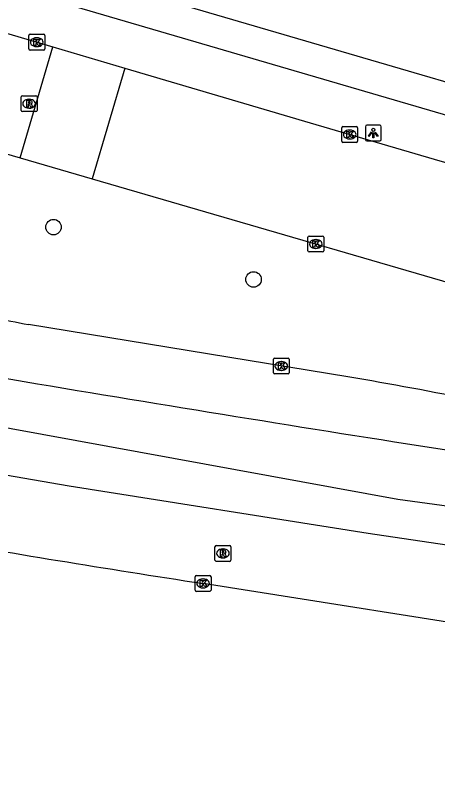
# Model space of a CAD drawing. Extents: x 160356 to 161355, y 381727 to 382845.
# Drawn here: x 161160.09 to 161186.76, y 381728.89 to 381776.89 of the extents above; entities that cross this region are included whole.
import ezdxf

# ---------------------------------------------------------------- set-up
doc = ezdxf.new("R2010")
doc.units = 0
for name, color, linetype in [('IMGEO_Berm_groen', 7, 'Continuous'), ('IMGEO_Boom', 7, 'Continuous'), ('IMGEO_Kolk', 7, 'Continuous'), ('IMGEO_Lichtpunt', 7, 'Continuous'), ('IMGEO_Rijbaan_lokaal_open', 7, 'Continuous'), ('IMGEO_Rijbaan_regionaal_gesloten', 7, 'Continuous'), ('IMGEO_Rioolput', 7, 'Continuous'), ('IMGEO_Voetpad_open', 7, 'Continuous')]:
    doc.layers.add(name, color=color, linetype=linetype)

msp = doc.modelspace()

# ---------------------------------------------------------------- linework, layer by layer
at = {"layer": 'IMGEO_Berm_groen'}
msp.add_lwpolyline([(161160.336, 381780.579), (161195.469, 381770.274), (161201.731, 381768.594), (161206.928, 381767.33), (161226.846, 381763.194), (161242.287, 381760.633)], dxfattribs=at)
at = {"layer": 'IMGEO_Boom'}
for centre in [(161162.503, 381763.499), (161175.131, 381760.192)]:
    msp.add_circle(centre, 0.489, dxfattribs=at)
at = {"layer": 'IMGEO_Kolk'}
for p, q in [((161160.947, 381774.759), (161160.947, 381775.611)), ((161161.022, 381775.685), (161161.874, 381775.685)), ((161161.948, 381775.611), (161161.948, 381774.759)), ((161161.435, 381775.465), (161161.46, 381775.465)), ((161161.874, 381774.685), (161161.022, 381774.685)), ((161161.458, 381774.905), (161161.433, 381774.905)), ((161180.776, 381769.851), (161181.628, 381769.851)), ((161180.701, 381768.925), (161180.701, 381769.777)), ((161181.189, 381769.631), (161181.214, 381769.631)), ((161181.702, 381769.777), (161181.702, 381768.925)), ((161181.628, 381768.851), (161180.776, 381768.851)), ((161181.212, 381769.071), (161181.187, 381769.071)), ((161178.562, 381762.002), (161178.562, 381762.854)), ((161178.637, 381762.928), (161179.489, 381762.928)), ((161179.05, 381762.708), (161179.075, 381762.708)), ((161179.563, 381762.854), (161179.563, 381762.002)), ((161179.073, 381762.148), (161179.048, 381762.148)), ((161179.489, 381761.928), (161178.637, 381761.928)), ((161176.381, 381754.292), (161176.381, 381755.144)), ((161176.456, 381755.218), (161177.308, 381755.218)), ((161176.869, 381754.998), (161176.894, 381754.998)), ((161177.382, 381755.144), (161177.382, 381754.292)), ((161177.308, 381754.218), (161176.456, 381754.218)), ((161176.892, 381754.438), (161176.867, 381754.438)), ((161171.519, 381741.48), (161172.371, 381741.48)), ((161171.444, 381740.554), (161171.444, 381741.406)), ((161171.932, 381741.26), (161171.957, 381741.26)), ((161172.445, 381741.406), (161172.445, 381740.554)), ((161171.955, 381740.7), (161171.93, 381740.7)), ((161172.371, 381740.48), (161171.519, 381740.48))]:
    msp.add_line(p, q, dxfattribs=at)
for points in [[(161160.947, 381774.759), (161160.947, 381775.611)], [(161161.022, 381775.685), (161161.874, 381775.685)], [(161161.948, 381775.611), (161161.948, 381774.759)], [(161161.268, 381775.385), (161161.391, 381775.385), (161161.391, 381775.234), (161161.521, 381775.385), (161161.685, 381775.385), (161161.539, 381775.234), (161161.692, 381774.985), (161161.54, 381774.985), (161161.455, 381775.149), (161161.391, 381775.082), (161161.391, 381774.985), (161161.268, 381774.985), (161161.268, 381775.385)], [(161161.874, 381774.685), (161161.022, 381774.685)], [(161180.776, 381769.851), (161181.628, 381769.851)], [(161180.701, 381768.925), (161180.701, 381769.777)], [(161181.022, 381769.551), (161181.145, 381769.551), (161181.145, 381769.4), (161181.275, 381769.551), (161181.439, 381769.551), (161181.293, 381769.4), (161181.446, 381769.151), (161181.294, 381769.151), (161181.209, 381769.315), (161181.145, 381769.248), (161181.145, 381769.151), (161181.022, 381769.151), (161181.022, 381769.551)], [(161181.702, 381769.777), (161181.702, 381768.925)], [(161181.628, 381768.851), (161180.776, 381768.851)], [(161178.562, 381762.002), (161178.562, 381762.854)], [(161178.637, 381762.928), (161179.489, 381762.928)], [(161178.883, 381762.628), (161179.006, 381762.628), (161179.006, 381762.477), (161179.136, 381762.628), (161179.3, 381762.628), (161179.154, 381762.477), (161179.307, 381762.228), (161179.155, 381762.228), (161179.07, 381762.392), (161179.006, 381762.325), (161179.006, 381762.228), (161178.883, 381762.228), (161178.883, 381762.628)], [(161179.563, 381762.854), (161179.563, 381762.002)], [(161179.489, 381761.928), (161178.637, 381761.928)], [(161176.381, 381754.292), (161176.381, 381755.144)], [(161176.456, 381755.218), (161177.308, 381755.218)], [(161177.382, 381755.144), (161177.382, 381754.292)], [(161176.702, 381754.918), (161176.825, 381754.918), (161176.825, 381754.767), (161176.955, 381754.918), (161177.119, 381754.918), (161176.973, 381754.767), (161177.126, 381754.518), (161176.974, 381754.518), (161176.889, 381754.682), (161176.825, 381754.615), (161176.825, 381754.518), (161176.702, 381754.518), (161176.702, 381754.918)], [(161177.308, 381754.218), (161176.456, 381754.218)], [(161171.519, 381741.48), (161172.371, 381741.48)], [(161171.444, 381740.554), (161171.444, 381741.406)], [(161171.765, 381741.18), (161171.888, 381741.18), (161171.888, 381741.029), (161172.018, 381741.18), (161172.182, 381741.18), (161172.036, 381741.029), (161172.189, 381740.78), (161172.037, 381740.78), (161171.952, 381740.944), (161171.888, 381740.877), (161171.888, 381740.78), (161171.765, 381740.78), (161171.765, 381741.18)], [(161172.445, 381741.406), (161172.445, 381740.554)], [(161172.371, 381740.48), (161171.519, 381740.48)]]:
    msp.add_lwpolyline(points, dxfattribs=at)
for centre, start, end in [((161161.024, 381775.609), 91.552, 178.448), ((161161.024, 381775.609), 91.552, 178.448), ((161161.872, 381775.609), 1.552, 88.448), ((161161.872, 381775.609), 1.552, 88.448), ((161161.024, 381774.761), 181.552, 268.448), ((161161.024, 381774.761), 181.552, 268.448), ((161161.872, 381774.761), 271.552, 358.448), ((161161.872, 381774.761), 271.552, 358.448), ((161180.778, 381769.775), 91.552, 178.448), ((161180.778, 381769.775), 91.552, 178.448), ((161181.626, 381769.775), 1.552, 88.448), ((161181.626, 381769.775), 1.552, 88.448), ((161180.778, 381768.927), 181.552, 268.448), ((161180.778, 381768.927), 181.552, 268.448), ((161181.626, 381768.927), 271.552, 358.448), ((161181.626, 381768.927), 271.552, 358.448), ((161178.639, 381762.852), 91.552, 178.448), ((161178.639, 381762.852), 91.552, 178.448), ((161179.487, 381762.852), 1.552, 88.448), ((161179.487, 381762.852), 1.552, 88.448), ((161178.639, 381762.004), 181.552, 268.448), ((161178.639, 381762.004), 181.552, 268.448), ((161179.487, 381762.004), 271.552, 358.448), ((161179.487, 381762.004), 271.552, 358.448), ((161176.458, 381755.142), 91.552, 178.448), ((161176.458, 381755.142), 91.552, 178.448), ((161177.306, 381755.142), 1.552, 88.448), ((161177.306, 381755.142), 1.552, 88.448), ((161176.458, 381754.294), 181.552, 268.448), ((161176.458, 381754.294), 181.552, 268.448), ((161177.306, 381754.294), 271.552, 358.448), ((161177.306, 381754.294), 271.552, 358.448), ((161171.521, 381741.404), 91.552, 178.448), ((161171.521, 381741.404), 91.552, 178.448), ((161172.369, 381741.404), 1.552, 88.448), ((161172.369, 381741.404), 1.552, 88.448), ((161171.521, 381740.556), 181.552, 268.448), ((161171.521, 381740.556), 181.552, 268.448), ((161172.369, 381740.556), 271.552, 358.448), ((161172.369, 381740.556), 271.552, 358.448)]:
    msp.add_arc(centre, 0.0765, start, end, dxfattribs=at)
for centre, major_axis, ratio, start_param, end_param in [((161161.434, 381775.185), (-0.387, 0.002), 0.722429, 4.712389, 7.853982), ((161161.459, 381775.185), (-0.39, 0.002), 0.717154, 1.570796, 4.712389), ((161181.188, 381769.351), (-0.387, 0.002), 0.722429, 4.712389, 7.853982), ((161181.213, 381769.351), (-0.39, 0.002), 0.717154, 1.570796, 4.712389), ((161179.049, 381762.428), (-0.387, 0.002), 0.722429, 4.712389, 7.853982), ((161179.074, 381762.428), (-0.39, 0.002), 0.717154, 1.570796, 4.712389), ((161176.868, 381754.718), (-0.387, 0.002), 0.722429, 4.712389, 7.853982), ((161176.893, 381754.718), (-0.39, 0.002), 0.717154, 1.570796, 4.712389), ((161171.931, 381740.98), (-0.387, 0.002), 0.722429, 4.712389, 7.853982), ((161171.956, 381740.98), (-0.39, 0.002), 0.717154, 1.570796, 4.712389)]:
    msp.add_ellipse(centre, major_axis=major_axis, ratio=ratio, start_param=start_param, end_param=end_param, dxfattribs=at)
at = {"layer": 'IMGEO_Lichtpunt'}
for p, q in [((161182.193, 381769.845), (161182.193, 381769.038)), ((161182.193, 381769.845), (161182.193, 381769.038)), ((161183.095, 381769.94), (161182.287, 381769.94)), ((161183.095, 381769.94), (161182.287, 381769.94)), ((161183.189, 381769.038), (161183.189, 381769.845)), ((161183.189, 381769.038), (161183.189, 381769.845)), ((161182.287, 381768.944), (161183.095, 381768.944)), ((161182.287, 381768.944), (161183.095, 381768.944))]:
    msp.add_line(p, q, dxfattribs=at)
for points in [[(161182.567, 381769.509), (161182.606, 381769.481), (161182.418, 381769.219), (161182.38, 381769.246), (161182.567, 381769.509)], [(161182.669, 381769.461), (161182.716, 381769.461), (161182.716, 381769.139), (161182.669, 381769.139), (161182.669, 381769.461)], [(161182.779, 381769.481), (161182.817, 381769.508), (161183.004, 381769.246), (161182.965, 381769.218), (161182.779, 381769.481)]]:
    msp.add_lwpolyline(points, dxfattribs=at)
msp.add_circle((161182.692, 381769.643), 0.0994, dxfattribs=at)
for centre, start, end in [((161182.287, 381769.845), 90, 180), ((161182.287, 381769.845), 90, 180), ((161183.095, 381769.845), 0, 90), ((161183.095, 381769.845), 0, 90), ((161182.287, 381769.038), 180, 270), ((161182.287, 381769.038), 180, 270), ((161183.095, 381769.038), 270, 0), ((161183.095, 381769.038), 270, 360)]:
    msp.add_arc(centre, 0.0946, start, end, dxfattribs=at)
at = {"layer": 'IMGEO_Rijbaan_lokaal_open'}
for points in [[(161066.152, 381803.279), (161082.36, 381798.448), (161101.829, 381792.813), (161102.318, 381792.671), (161162.455, 381774.886)], [(161128.053, 381772.398), (161136.147, 381774.997), (161140.516, 381773.679), (161160.39, 381767.88)], [(161160.39, 381767.88), (161162.455, 381774.886)], [(161162.455, 381774.886), (161167.01, 381773.539)], [(161167.01, 381773.539), (161164.941, 381766.553)], [(161167.01, 381773.539), (161178.713, 381770.078), (161186.529, 381767.794), (161198.004, 381764.474)], [(161160.39, 381767.88), (161164.941, 381766.553)], [(161164.941, 381766.553), (161194.723, 381757.861)], [(161181.08, 381754.026), (161160.923, 381757.343)]]:
    msp.add_lwpolyline(points, dxfattribs=at)
for centre, radius, start, end in [((161167.137, 381791.88), 35.092, 252.3464, 259.8004), ((161154.951, 381592.239), 163.883, 77.95623, 80.8259)]:
    msp.add_arc(centre, radius, start, end, dxfattribs=at)
at = {"layer": 'IMGEO_Rijbaan_regionaal_gesloten'}
for points in [[(161256.706, 381736.374), (161184.233, 381746.274), (161109.03, 381760.044), (161079.963, 381765.932)], [(161145.685, 381750.216), (161163.495, 381747.144), (161182.362, 381744.149), (161226.391, 381737.617), (161248.361, 381734.594), (161252.019, 381734.102), (161256.26, 381733.532)], [(161184.027, 381749.935), (161213.078, 381745.47), (161213.109, 381745.663)], [(161255.531, 381728.885), (161252.261, 381729.327), (161251.405, 381729.444), (161232.936, 381731.964), (161211.559, 381734.91), (161193.229, 381737.612), (161171.945, 381740.979)]]:
    msp.add_lwpolyline(points, dxfattribs=at)
for centre, radius, start, end in [((161547.701, 384058.511), 2337.046, 259.720421, 261.047658), ((161294.985, 382548.002), 816.349, 260.029387, 261.331345)]:
    msp.add_arc(centre, radius, start, end, dxfattribs=at)
at = {"layer": 'IMGEO_Rioolput'}
for p, q in [((161160.537, 381771.796), (161161.389, 381771.796)), ((161160.462, 381770.87), (161160.462, 381771.722)), ((161160.95, 381771.576), (161160.975, 381771.576)), ((161161.463, 381771.722), (161161.463, 381770.87)), ((161161.389, 381770.796), (161160.537, 381770.796)), ((161160.973, 381771.016), (161160.948, 381771.016)), ((161172.696, 381742.45), (161172.696, 381743.302)), ((161172.771, 381743.376), (161173.623, 381743.376)), ((161173.184, 381743.156), (161173.209, 381743.156)), ((161173.697, 381743.302), (161173.697, 381742.45)), ((161173.207, 381742.596), (161173.182, 381742.596)), ((161173.623, 381742.376), (161172.771, 381742.376))]:
    msp.add_line(p, q, dxfattribs=at)
for points in [[(161160.537, 381771.796), (161161.389, 381771.796)], [(161160.462, 381770.87), (161160.462, 381771.722)], [(161161.051, 381771.494), (161160.799, 381771.496), (161160.799, 381771.096)], [(161160.799, 381771.096), (161160.923, 381771.096), (161160.923, 381771.258), (161160.934, 381771.258)], [(161160.977, 381771.415), (161160.923, 381771.415), (161160.923, 381771.334)], [(161160.923, 381771.334), (161160.975, 381771.334)], [(161161.463, 381771.722), (161161.463, 381770.87)], [(161161.389, 381770.796), (161160.537, 381770.796)], [(161160.981, 381771.229), (161161.052, 381771.096), (161161.192, 381771.096), (161161.127, 381771.222)], [(161172.696, 381742.45), (161172.696, 381743.302)], [(161172.771, 381743.376), (161173.623, 381743.376)], [(161173.285, 381743.074), (161173.033, 381743.076), (161173.033, 381742.676)], [(161173.211, 381742.995), (161173.157, 381742.995), (161173.157, 381742.914)], [(161173.697, 381743.302), (161173.697, 381742.45)], [(161173.033, 381742.676), (161173.157, 381742.676), (161173.157, 381742.838), (161173.168, 381742.838)], [(161173.157, 381742.914), (161173.209, 381742.914)], [(161173.215, 381742.809), (161173.286, 381742.676), (161173.426, 381742.676), (161173.361, 381742.802)], [(161173.623, 381742.376), (161172.771, 381742.376)]]:
    msp.add_lwpolyline(points, dxfattribs=at)
for centre, radius, start, end in [((161160.539, 381771.72), 0.0765, 91.552, 178.448), ((161160.539, 381771.72), 0.0765, 91.552, 178.448), ((161161.387, 381771.72), 0.0765, 1.552, 88.448), ((161161.387, 381771.72), 0.0765, 1.552, 88.448), ((161160.933, 381771.205), 0.0533, 26.0293, 88.6989), ((161160.959, 381771.523), 0.19, 274.7715, 282.9687), ((161160.983, 381771.319), 0.0964, 77.0061, 93.1865), ((161160.997, 381771.376), 0.0378, 276.6634, 79.6772), ((161161.05, 381771.384), 0.109, 350.3612, 89.416), ((161161.048, 381771.384), 0.112, 277.5842, 350.9817), ((161161.032, 381771.169), 0.108, 29.5134, 73.7905), ((161160.539, 381770.872), 0.0765, 181.552, 268.448), ((161160.539, 381770.872), 0.0765, 181.552, 268.448), ((161161.387, 381770.872), 0.0765, 271.552, 358.448), ((161161.387, 381770.872), 0.0765, 271.552, 358.448), ((161172.773, 381743.3), 0.0765, 91.552, 178.448), ((161172.773, 381743.3), 0.0765, 91.552, 178.448), ((161173.217, 381742.899), 0.0964, 77.0061, 93.1865), ((161173.231, 381742.956), 0.0378, 276.6634, 79.6772), ((161173.284, 381742.964), 0.109, 350.3612, 89.416), ((161173.282, 381742.964), 0.112, 277.5842, 350.9817), ((161173.621, 381743.3), 0.0765, 1.552, 88.448), ((161173.621, 381743.3), 0.0765, 1.552, 88.448), ((161172.773, 381742.452), 0.0765, 181.552, 268.448), ((161172.773, 381742.452), 0.0765, 181.552, 268.448), ((161173.167, 381742.785), 0.0533, 26.0293, 88.6989), ((161173.193, 381743.103), 0.19, 274.7715, 282.9687), ((161173.266, 381742.749), 0.108, 29.5134, 73.7905), ((161173.621, 381742.452), 0.0765, 271.552, 358.448), ((161173.621, 381742.452), 0.0765, 271.552, 358.448)]:
    msp.add_arc(centre, radius, start, end, dxfattribs=at)
for centre, major_axis, ratio, start_param, end_param in [((161160.949, 381771.296), (-0.387, 0.002), 0.722429, 4.712389, 7.853982), ((161160.974, 381771.296), (-0.39, 0.002), 0.717154, 1.570796, 4.712389), ((161173.183, 381742.876), (-0.387, 0.002), 0.722429, 4.712389, 7.853982), ((161173.208, 381742.876), (-0.39, 0.002), 0.717154, 1.570796, 4.712389)]:
    msp.add_ellipse(centre, major_axis=major_axis, ratio=ratio, start_param=start_param, end_param=end_param, dxfattribs=at)
at = {"layer": 'IMGEO_Voetpad_open'}
msp.add_lwpolyline([(161160.911, 381778.329), (161162.058, 381777.989), (161191.57, 381769.321)], dxfattribs=at)

doc.saveas('drawing.dxf')
